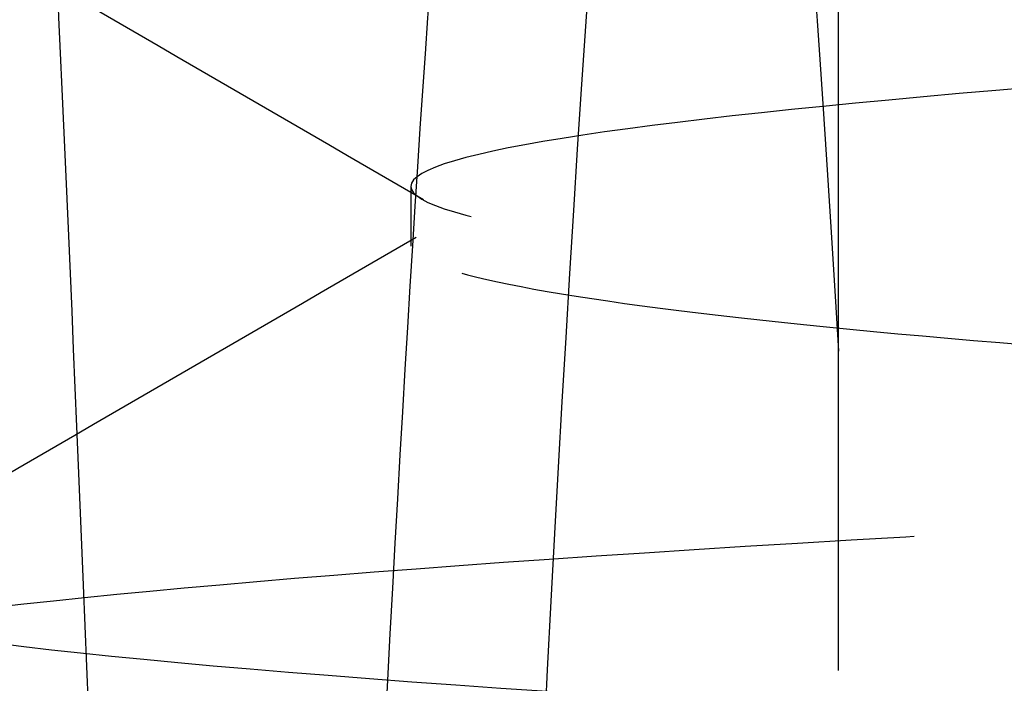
# Model space of a CAD drawing. Header units: inches. Extents: x 1907 to 2452, y -210 to -54.
# Tile 705 of 1056: x 2143.9559 to 2143.9989, y -177.2432 to -177.2142. Entities that reach past the tile are written whole.
import ezdxf

# ---------------------------------------------------------------- set-up
doc = ezdxf.new("R2010")
doc.units = ezdxf.units.IN
doc.header["$LTSCALE"] = 0.5
doc.header["$MEASUREMENT"] = 0
doc.linetypes.add('HIDDEN', pattern=[0.22499999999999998, 0.15, -0.075])
doc.layers.add('SID-M-H', color=4, linetype='HIDDEN')

msp = doc.modelspace()

# ---------------------------------------------------------------- linework, layer by layer
at = {"layer": 'SID-M-H'}
msp.add_line((2143.973014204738, -177.2214757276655), (2143.973014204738, -177.2240798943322), dxfattribs=at)
for points, knots in [([(2143.97499658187, -175.8292082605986), (2143.976194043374, -175.8297557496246), (2143.979018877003, -175.8310472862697), (2144.000392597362, -175.8330828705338), (2144.032802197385, -175.8353150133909), (2144.07161820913, -175.837547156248), (2144.110296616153, -175.8397792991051), (2144.143119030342, -175.8420114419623), (2144.165042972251, -175.8442435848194), (2144.172742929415, -175.8464757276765), (2144.165043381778, -175.8487078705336), (2144.143117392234, -175.8509400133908), (2144.110302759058, -175.8531721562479), (2144.071595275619, -175.855404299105), (2144.032887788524, -175.8576364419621), (2144.000073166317, -175.8598685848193), (2143.978147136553, -175.8621007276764), (2143.970447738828, -175.8643328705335), (2143.978147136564, -175.8665650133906), (2144.000073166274, -175.8687971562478), (2144.032887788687, -175.8710292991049), (2144.07159527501, -175.873261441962), (2144.110302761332, -175.8754935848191), (2144.143117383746, -175.8777257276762), (2144.165043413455, -175.8799578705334), (2144.172742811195, -175.8821900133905), (2144.165043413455, -175.8844221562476), (2144.143117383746, -175.8866542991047), (2144.110302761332, -175.8888864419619), (2144.07159527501, -175.891118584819), (2144.032887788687, -175.8933507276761), (2144.000073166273, -175.8955828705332), (2143.978147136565, -175.8978150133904), (2143.970447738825, -175.9000471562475), (2143.978147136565, -175.9022792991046), (2144.000073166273, -175.9045114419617), (2144.032887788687, -175.9067435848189), (2144.07159527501, -175.908975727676), (2144.110302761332, -175.9112078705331), (2144.143117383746, -175.9134400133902), (2144.165043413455, -175.9156721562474), (2144.172742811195, -175.9179042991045), (2144.165043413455, -175.9201364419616), (2144.143117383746, -175.9223685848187), (2144.110302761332, -175.9246007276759), (2144.07159527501, -175.926832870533), (2144.032887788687, -175.9290650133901), (2144.000073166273, -175.9312971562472), (2143.978147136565, -175.9335292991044), (2143.970447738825, -175.9357614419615), (2143.978147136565, -175.9379935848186), (2144.000073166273, -175.9402257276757), (2144.032887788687, -175.9424578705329), (2144.07159527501, -175.94469001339), (2144.110302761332, -175.9469221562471), (2144.143117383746, -175.9491542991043), (2144.165043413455, -175.9513864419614), (2144.172742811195, -175.9536185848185), (2144.165043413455, -175.9558507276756), (2144.143117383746, -175.9580828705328), (2144.110302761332, -175.9603150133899), (2144.07159527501, -175.962547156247), (2144.032887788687, -175.9647792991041), (2144.000073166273, -175.9670114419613), (2143.978147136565, -175.9692435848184), (2143.970447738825, -175.9714757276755), (2143.978147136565, -175.9737078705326), (2144.000073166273, -175.9759400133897), (2144.032887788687, -175.9781721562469), (2144.07159527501, -175.980404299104), (2144.110302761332, -175.9826364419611), (2144.143117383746, -175.9848685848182), (2144.165043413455, -175.9871007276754), (2144.172742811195, -175.9893328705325), (2144.165043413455, -175.9915650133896), (2144.143117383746, -175.9937971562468), (2144.110302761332, -175.9960292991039), (2144.07159527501, -175.998261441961), (2144.032887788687, -176.0004935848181), (2144.000073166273, -176.0027257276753), (2143.978147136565, -176.0049578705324), (2143.970447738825, -176.0071900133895), (2143.978147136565, -176.0094221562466), (2144.000073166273, -176.0116542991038), (2144.032887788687, -176.0138864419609), (2144.07159527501, -176.016118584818), (2144.110302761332, -176.0183507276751), (2144.143117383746, -176.0205828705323), (2144.165043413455, -176.0228150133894), (2144.172742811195, -176.0250471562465), (2144.165043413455, -176.0272792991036), (2144.143117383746, -176.0295114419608), (2144.110302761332, -176.0317435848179), (2144.07159527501, -176.033975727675), (2144.032887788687, -176.0362078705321), (2144.000073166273, -176.0384400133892), (2143.978147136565, -176.0406721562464), (2143.970447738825, -176.0429042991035), (2143.978147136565, -176.0451364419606), (2144.000073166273, -176.0473685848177), (2144.032887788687, -176.0496007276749), (2144.07159527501, -176.051832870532), (2144.110302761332, -176.0540650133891), (2144.143117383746, -176.0562971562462), (2144.165043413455, -176.0585292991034), (2144.172742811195, -176.0607614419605), (2144.165043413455, -176.0629935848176), (2144.143117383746, -176.0652257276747), (2144.110302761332, -176.0674578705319), (2144.07159527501, -176.069690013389), (2144.032887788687, -176.0719221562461), (2144.000073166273, -176.0741542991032), (2143.978147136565, -176.0763864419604), (2143.970447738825, -176.0786185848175), (2143.978147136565, -176.0808507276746), (2144.000073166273, -176.0830828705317), (2144.032887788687, -176.0853150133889), (2144.07159527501, -176.087547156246), (2144.110302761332, -176.0897792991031), (2144.143117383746, -176.0920114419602), (2144.165043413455, -176.0942435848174), (2144.172742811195, -176.0964757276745), (2144.165043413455, -176.0987078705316), (2144.143117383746, -176.1009400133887), (2144.110302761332, -176.1031721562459), (2144.07159527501, -176.105404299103), (2144.032887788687, -176.1076364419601), (2144.000073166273, -176.1098685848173), (2143.978147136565, -176.1121007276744), (2143.970447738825, -176.1143328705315), (2143.978147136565, -176.1165650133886), (2144.000073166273, -176.1187971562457), (2144.032887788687, -176.1210292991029), (2144.07159527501, -176.12326144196), (2144.110302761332, -176.1254935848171), (2144.143117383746, -176.1277257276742), (2144.165043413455, -176.1299578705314), (2144.172742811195, -176.1321900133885), (2144.165043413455, -176.1344221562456), (2144.143117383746, -176.1366542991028), (2144.110302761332, -176.1388864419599), (2144.07159527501, -176.141118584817), (2144.032887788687, -176.1433507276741), (2144.000073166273, -176.1455828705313), (2143.978147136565, -176.1478150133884), (2143.970447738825, -176.1500471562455), (2143.978147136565, -176.1522792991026), (2144.000073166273, -176.1545114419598), (2144.032887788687, -176.1567435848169), (2144.07159527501, -176.158975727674), (2144.110302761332, -176.1612078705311), (2144.143117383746, -176.1634400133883), (2144.165043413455, -176.1656721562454), (2144.172742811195, -176.1679042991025), (2144.165043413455, -176.1701364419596), (2144.143117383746, -176.1723685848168), (2144.110302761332, -176.1746007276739), (2144.07159527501, -176.176832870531), (2144.032887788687, -176.1790650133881), (2144.000073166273, -176.1812971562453), (2143.978147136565, -176.1835292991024), (2143.970447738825, -176.1857614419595), (2143.978147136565, -176.1879935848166), (2144.000073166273, -176.1902257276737), (2144.032887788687, -176.1924578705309), (2144.07159527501, -176.194690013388), (2144.110302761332, -176.1969221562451), (2144.143117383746, -176.1991542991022), (2144.165043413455, -176.2013864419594), (2144.172742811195, -176.2036185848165), (2144.165043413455, -176.2058507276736), (2144.143117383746, -176.2080828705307), (2144.110302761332, -176.2103150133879), (2144.07159527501, -176.212547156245), (2144.032887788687, -176.2147792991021), (2144.000073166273, -176.2170114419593), (2143.978147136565, -176.2192435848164), (2143.970447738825, -176.2214757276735), (2143.978147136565, -176.2237078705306), (2144.000073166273, -176.2259400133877), (2144.032887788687, -176.2281721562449), (2144.07159527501, -176.230404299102), (2144.110302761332, -176.2326364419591), (2144.143117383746, -176.2348685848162), (2144.165043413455, -176.2371007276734), (2144.172742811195, -176.2393328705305), (2144.165043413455, -176.2415650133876), (2144.143117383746, -176.2437971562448), (2144.110302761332, -176.2460292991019), (2144.07159527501, -176.248261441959), (2144.032887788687, -176.2504935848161), (2144.000073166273, -176.2527257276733), (2143.978147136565, -176.2549578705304), (2143.970447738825, -176.2571900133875), (2143.978147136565, -176.2594221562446), (2144.000073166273, -176.2616542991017), (2144.032887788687, -176.2638864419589), (2144.07159527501, -176.266118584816), (2144.110302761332, -176.2683507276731), (2144.143117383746, -176.2705828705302), (2144.165043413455, -176.2728150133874), (2144.172742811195, -176.2750471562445), (2144.165043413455, -176.2772792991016), (2144.143117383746, -176.2795114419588), (2144.110302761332, -176.2817435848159), (2144.07159527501, -176.283975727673), (2144.032887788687, -176.2862078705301), (2144.000073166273, -176.2884400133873), (2143.978147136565, -176.2906721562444), (2143.970447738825, -176.2929042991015), (2143.978147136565, -176.2951364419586), (2144.000073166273, -176.2973685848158), (2144.032887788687, -176.2996007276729), (2144.07159527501, -176.30183287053), (2144.110302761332, -176.3040650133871), (2144.143117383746, -176.3062971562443), (2144.165043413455, -176.3085292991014), (2144.172742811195, -176.3107614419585), (2144.165043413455, -176.3129935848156), (2144.143117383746, -176.3152257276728), (2144.110302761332, -176.3174578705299), (2144.07159527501, -176.319690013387), (2144.032887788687, -176.3219221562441), (2144.000073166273, -176.3241542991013), (2143.978147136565, -176.3263864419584), (2143.970447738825, -176.3286185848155), (2143.978147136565, -176.3308507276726), (2144.000073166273, -176.3330828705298), (2144.032887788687, -176.3353150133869), (2144.07159527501, -176.337547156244), (2144.110302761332, -176.3397792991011), (2144.143117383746, -176.3420114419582), (2144.165043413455, -176.3442435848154), (2144.172742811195, -176.3464757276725), (2144.165043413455, -176.3487078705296), (2144.143117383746, -176.3509400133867), (2144.110302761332, -176.3531721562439), (2144.07159527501, -176.355404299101), (2144.032887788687, -176.3576364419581), (2144.000073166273, -176.3598685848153), (2143.978147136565, -176.3621007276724), (2143.970447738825, -176.3643328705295), (2143.978147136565, -176.3665650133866), (2144.000073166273, -176.3687971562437), (2144.032887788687, -176.3710292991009), (2144.07159527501, -176.373261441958), (2144.110302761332, -176.3754935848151), (2144.143117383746, -176.3777257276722), (2144.165043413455, -176.3799578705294), (2144.172742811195, -176.3821900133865), (2144.165043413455, -176.3844221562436), (2144.143117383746, -176.3866542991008), (2144.110302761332, -176.3888864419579), (2144.07159527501, -176.391118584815), (2144.032887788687, -176.3933507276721), (2144.000073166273, -176.3955828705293), (2143.978147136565, -176.3978150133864), (2143.970447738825, -176.4000471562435), (2143.978147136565, -176.4022792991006), (2144.000073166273, -176.4045114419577), (2144.032887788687, -176.4067435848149), (2144.07159527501, -176.408975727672), (2144.110302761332, -176.4112078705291), (2144.143117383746, -176.4134400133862), (2144.165043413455, -176.4156721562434), (2144.172742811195, -176.4179042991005), (2144.165043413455, -176.4201364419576), (2144.143117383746, -176.4223685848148), (2144.110302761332, -176.4246007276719), (2144.07159527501, -176.426832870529), (2144.032887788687, -176.4290650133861), (2144.000073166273, -176.4312971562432), (2143.978147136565, -176.4335292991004), (2143.970447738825, -176.4357614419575), (2143.978147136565, -176.4379935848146), (2144.000073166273, -176.4402257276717), (2144.032887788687, -176.4424578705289), (2144.07159527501, -176.444690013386), (2144.110302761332, -176.4469221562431), (2144.143117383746, -176.4491542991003), (2144.165043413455, -176.4513864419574), (2144.172742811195, -176.4536185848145), (2144.165043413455, -176.4558507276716), (2144.143117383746, -176.4580828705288), (2144.110302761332, -176.4603150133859), (2144.07159527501, -176.462547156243), (2144.032887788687, -176.4647792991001), (2144.000073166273, -176.4670114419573), (2143.978147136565, -176.4692435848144), (2143.970447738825, -176.4714757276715), (2143.978147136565, -176.4737078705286), (2144.000073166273, -176.4759400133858), (2144.032887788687, -176.4781721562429), (2144.07159527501, -176.4804042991), (2144.110302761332, -176.4826364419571), (2144.143117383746, -176.4848685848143), (2144.165043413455, -176.4871007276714), (2144.172742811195, -176.4893328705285), (2144.165043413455, -176.4915650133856), (2144.143117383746, -176.4937971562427), (2144.110302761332, -176.4960292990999), (2144.07159527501, -176.498261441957), (2144.032887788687, -176.5004935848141), (2144.000073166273, -176.5027257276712), (2143.978147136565, -176.5049578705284), (2143.970447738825, -176.5071900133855), (2143.978147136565, -176.5094221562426), (2144.000073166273, -176.5116542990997), (2144.032887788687, -176.5138864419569), (2144.07159527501, -176.516118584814), (2144.110302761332, -176.5183507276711), (2144.143117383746, -176.5205828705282), (2144.165043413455, -176.5228150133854), (2144.172742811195, -176.5250471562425), (2144.165043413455, -176.5272792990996), (2144.143117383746, -176.5295114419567), (2144.110302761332, -176.5317435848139), (2144.07159527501, -176.533975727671), (2144.032887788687, -176.5362078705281), (2144.000073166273, -176.5384400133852), (2143.978147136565, -176.5406721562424), (2143.970447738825, -176.5429042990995), (2143.978147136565, -176.5451364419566), (2144.000073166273, -176.5473685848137), (2144.032887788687, -176.5496007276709), (2144.07159527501, -176.551832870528), (2144.110302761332, -176.5540650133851), (2144.143117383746, -176.5562971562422), (2144.165043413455, -176.5585292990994), (2144.172742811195, -176.5607614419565), (2144.165043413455, -176.5629935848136), (2144.143117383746, -176.5652257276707), (2144.110302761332, -176.5674578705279), (2144.07159527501, -176.569690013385), (2144.032887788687, -176.5719221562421), (2144.000073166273, -176.5741542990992), (2143.978147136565, -176.5763864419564), (2143.970447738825, -176.5786185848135), (2143.978147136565, -176.5808507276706), (2144.000073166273, -176.5830828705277), (2144.032887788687, -176.5853150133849), (2144.07159527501, -176.587547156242), (2144.110302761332, -176.5897792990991), (2144.143117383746, -176.5920114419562), (2144.165043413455, -176.5942435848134), (2144.172742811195, -176.5964757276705), (2144.165043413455, -176.5987078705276), (2144.143117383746, -176.6009400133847), (2144.110302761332, -176.6031721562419), (2144.07159527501, -176.605404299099), (2144.032887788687, -176.6076364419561), (2144.000073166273, -176.6098685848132), (2143.978147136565, -176.6121007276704), (2143.970447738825, -176.6143328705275), (2143.978147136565, -176.6165650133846), (2144.000073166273, -176.6187971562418), (2144.032887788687, -176.6210292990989), (2144.07159527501, -176.623261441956), (2144.110302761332, -176.6254935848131), (2144.143117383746, -176.6277257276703), (2144.165043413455, -176.6299578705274), (2144.172742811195, -176.6321900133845), (2144.165043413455, -176.6344221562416), (2144.143117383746, -176.6366542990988), (2144.110302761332, -176.6388864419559), (2144.07159527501, -176.641118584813), (2144.032887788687, -176.6433507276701), (2144.000073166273, -176.6455828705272), (2143.978147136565, -176.6478150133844), (2143.970447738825, -176.6500471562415), (2143.978147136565, -176.6522792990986), (2144.000073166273, -176.6545114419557), (2144.032887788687, -176.6567435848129), (2144.07159527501, -176.65897572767), (2144.110302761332, -176.6612078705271), (2144.143117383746, -176.6634400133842), (2144.165043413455, -176.6656721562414), (2144.172742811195, -176.6679042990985), (2144.165043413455, -176.6701364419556), (2144.143117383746, -176.6723685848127), (2144.110302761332, -176.6746007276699), (2144.07159527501, -176.676832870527), (2144.032887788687, -176.6790650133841), (2144.000073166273, -176.6812971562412), (2143.978147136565, -176.6835292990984), (2143.970447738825, -176.6857614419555), (2143.978147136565, -176.6879935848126), (2144.000073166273, -176.6902257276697), (2144.032887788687, -176.6924578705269), (2144.07159527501, -176.694690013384), (2144.110302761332, -176.6969221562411), (2144.143117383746, -176.6991542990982), (2144.165043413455, -176.7013864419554), (2144.172742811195, -176.7036185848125), (2144.165043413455, -176.7058507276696), (2144.143117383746, -176.7080828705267), (2144.110302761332, -176.7103150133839), (2144.07159527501, -176.712547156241), (2144.032887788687, -176.7147792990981), (2144.000073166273, -176.7170114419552), (2143.978147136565, -176.7192435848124), (2143.970447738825, -176.7214757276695), (2143.978147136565, -176.7237078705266), (2144.000073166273, -176.7259400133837), (2144.032887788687, -176.7281721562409), (2144.07159527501, -176.730404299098), (2144.110302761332, -176.7326364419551), (2144.143117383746, -176.7348685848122), (2144.165043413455, -176.7371007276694), (2144.172742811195, -176.7393328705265), (2144.165043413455, -176.7415650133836), (2144.143117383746, -176.7437971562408), (2144.110302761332, -176.7460292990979), (2144.07159527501, -176.748261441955), (2144.032887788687, -176.7504935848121), (2144.000073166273, -176.7527257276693), (2143.978147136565, -176.7549578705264), (2143.970447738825, -176.7571900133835), (2143.978147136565, -176.7594221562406), (2144.000073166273, -176.7616542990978), (2144.032887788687, -176.7638864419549), (2144.07159527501, -176.766118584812), (2144.110302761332, -176.7683507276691), (2144.143117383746, -176.7705828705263), (2144.165043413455, -176.7728150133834), (2144.172742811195, -176.7750471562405), (2144.165043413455, -176.7772792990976), (2144.143117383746, -176.7795114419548), (2144.110302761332, -176.7817435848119), (2144.07159527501, -176.783975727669), (2144.032887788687, -176.7862078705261), (2144.000073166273, -176.7884400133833), (2143.978147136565, -176.7906721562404), (2143.970447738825, -176.7929042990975), (2143.978147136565, -176.7951364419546), (2144.000073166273, -176.7973685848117), (2144.032887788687, -176.7996007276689), (2144.07159527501, -176.801832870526), (2144.110302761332, -176.8040650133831), (2144.143117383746, -176.8062971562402), (2144.165043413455, -176.8085292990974), (2144.172742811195, -176.8107614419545), (2144.165043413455, -176.8129935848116), (2144.143117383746, -176.8152257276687), (2144.110302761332, -176.8174578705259), (2144.07159527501, -176.819690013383), (2144.032887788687, -176.8219221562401), (2144.000073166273, -176.8241542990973), (2143.978147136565, -176.8263864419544), (2143.970447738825, -176.8286185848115), (2143.978147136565, -176.8308507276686), (2144.000073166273, -176.8330828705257), (2144.032887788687, -176.8353150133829), (2144.07159527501, -176.83754715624), (2144.110302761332, -176.8397792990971), (2144.143117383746, -176.8420114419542), (2144.165043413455, -176.8442435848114), (2144.172742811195, -176.8464757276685), (2144.165043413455, -176.8487078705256), (2144.143117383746, -176.8509400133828), (2144.110302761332, -176.8531721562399), (2144.07159527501, -176.855404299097), (2144.032887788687, -176.8576364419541), (2144.000073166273, -176.8598685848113), (2143.978147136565, -176.8621007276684), (2143.970447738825, -176.8643328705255), (2143.978147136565, -176.8665650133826), (2144.000073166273, -176.8687971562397), (2144.032887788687, -176.8710292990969), (2144.07159527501, -176.873261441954), (2144.110302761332, -176.8754935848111), (2144.143117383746, -176.8777257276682), (2144.165043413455, -176.8799578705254), (2144.172742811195, -176.8821900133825), (2144.165043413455, -176.8844221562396), (2144.143117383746, -176.8866542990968), (2144.110302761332, -176.8888864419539), (2144.07159527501, -176.891118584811), (2144.032887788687, -176.8933507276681), (2144.000073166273, -176.8955828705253), (2143.978147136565, -176.8978150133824), (2143.970447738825, -176.9000471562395), (2143.978147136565, -176.9022792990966), (2144.000073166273, -176.9045114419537), (2144.032887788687, -176.9067435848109), (2144.07159527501, -176.908975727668), (2144.110302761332, -176.9112078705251), (2144.143117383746, -176.9134400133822), (2144.165043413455, -176.9156721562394), (2144.172742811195, -176.9179042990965), (2144.165043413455, -176.9201364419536), (2144.143117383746, -176.9223685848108), (2144.110302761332, -176.9246007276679), (2144.07159527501, -176.926832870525), (2144.032887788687, -176.9290650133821), (2144.000073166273, -176.9312971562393), (2143.978147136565, -176.9335292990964), (2143.970447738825, -176.9357614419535), (2143.978147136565, -176.9379935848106), (2144.000073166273, -176.9402257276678), (2144.032887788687, -176.9424578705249), (2144.07159527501, -176.944690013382), (2144.110302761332, -176.9469221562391), (2144.143117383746, -176.9491542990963), (2144.165043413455, -176.9513864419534), (2144.172742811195, -176.9536185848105), (2144.165043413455, -176.9558507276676), (2144.143117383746, -176.9580828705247), (2144.110302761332, -176.9603150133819), (2144.07159527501, -176.962547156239), (2144.032887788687, -176.9647792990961), (2144.000073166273, -176.9670114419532), (2143.978147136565, -176.9692435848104), (2143.970447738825, -176.9714757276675), (2143.978147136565, -176.9737078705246), (2144.000073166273, -176.9759400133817), (2144.032887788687, -176.9781721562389), (2144.07159527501, -176.980404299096), (2144.110302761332, -176.9826364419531), (2144.143117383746, -176.9848685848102), (2144.165043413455, -176.9871007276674), (2144.172742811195, -176.9893328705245), (2144.165043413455, -176.9915650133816), (2144.143117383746, -176.9937971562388), (2144.110302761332, -176.9960292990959), (2144.07159527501, -176.998261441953), (2144.032887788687, -177.0004935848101), (2144.000073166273, -177.0027257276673), (2143.978147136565, -177.0049578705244), (2143.970447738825, -177.0071900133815), (2143.978147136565, -177.0094221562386), (2144.000073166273, -177.0116542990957), (2144.032887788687, -177.0138864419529), (2144.07159527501, -177.01611858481), (2144.110302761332, -177.0183507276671), (2144.143117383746, -177.0205828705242), (2144.165043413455, -177.0228150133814), (2144.172742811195, -177.0250471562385), (2144.165043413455, -177.0272792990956), (2144.143117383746, -177.0295114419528), (2144.110302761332, -177.0317435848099), (2144.07159527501, -177.033975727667), (2144.032887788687, -177.0362078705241), (2144.000073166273, -177.0384400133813), (2143.978147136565, -177.0406721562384), (2143.970447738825, -177.0429042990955), (2143.978147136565, -177.0451364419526), (2144.000073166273, -177.0473685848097), (2144.032887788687, -177.0496007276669), (2144.07159527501, -177.051832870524), (2144.110302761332, -177.0540650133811), (2144.143117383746, -177.0562971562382), (2144.165043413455, -177.0585292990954), (2144.172742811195, -177.0607614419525), (2144.165043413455, -177.0629935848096), (2144.143117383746, -177.0652257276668), (2144.110302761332, -177.0674578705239), (2144.07159527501, -177.069690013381), (2144.032887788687, -177.0719221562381), (2144.000073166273, -177.0741542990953), (2143.978147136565, -177.0763864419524), (2143.970447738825, -177.0786185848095), (2143.978147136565, -177.0808507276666), (2144.000073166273, -177.0830828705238), (2144.032887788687, -177.0853150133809), (2144.07159527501, -177.087547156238), (2144.110302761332, -177.0897792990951), (2144.143117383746, -177.0920114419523), (2144.165043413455, -177.0942435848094), (2144.172742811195, -177.0964757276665), (2144.165043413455, -177.0987078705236), (2144.143117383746, -177.1009400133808), (2144.110302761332, -177.1031721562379), (2144.07159527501, -177.105404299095), (2144.032887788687, -177.1076364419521), (2144.000073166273, -177.1098685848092), (2143.978147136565, -177.1121007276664), (2143.970447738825, -177.1143328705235), (2143.978147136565, -177.1165650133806), (2144.000073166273, -177.1187971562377), (2144.032887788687, -177.1210292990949), (2144.07159527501, -177.123261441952), (2144.110302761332, -177.1254935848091), (2144.143117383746, -177.1277257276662), (2144.165043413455, -177.1299578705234), (2144.172742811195, -177.1321900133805), (2144.165043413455, -177.1344221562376), (2144.143117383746, -177.1366542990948), (2144.110302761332, -177.1388864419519), (2144.07159527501, -177.141118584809), (2144.032887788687, -177.1433507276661), (2144.000073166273, -177.1455828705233), (2143.978147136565, -177.1478150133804), (2143.970447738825, -177.1500471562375), (2143.978147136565, -177.1522792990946), (2144.000073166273, -177.1545114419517), (2144.032887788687, -177.1567435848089), (2144.07159527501, -177.158975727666), (2144.110302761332, -177.1612078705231), (2144.143117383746, -177.1634400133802), (2144.165043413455, -177.1656721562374), (2144.172742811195, -177.1679042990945), (2144.165043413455, -177.1701364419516), (2144.143117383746, -177.1723685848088), (2144.110302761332, -177.1746007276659), (2144.07159527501, -177.176832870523), (2144.032887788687, -177.1790650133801), (2144.000073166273, -177.1812971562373), (2143.978147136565, -177.1835292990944), (2143.970447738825, -177.1857614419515), (2143.978147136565, -177.1879935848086), (2144.000073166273, -177.1902257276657), (2144.032887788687, -177.1924578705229), (2144.07159527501, -177.19469001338), (2144.110302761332, -177.1969221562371), (2144.143117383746, -177.1991542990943), (2144.165043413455, -177.2013864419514), (2144.172742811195, -177.2036185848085), (2144.165043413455, -177.2058507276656), (2144.143117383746, -177.2080828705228), (2144.110302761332, -177.2103150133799), (2144.07159527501, -177.212547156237), (2144.032887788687, -177.2147792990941), (2144.000073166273, -177.2170114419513), (2143.978147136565, -177.2192435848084), (2143.970447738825, -177.2214757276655), (2143.978147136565, -177.2237078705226), (2144.000073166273, -177.2259400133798), (2144.032887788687, -177.2281721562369), (2144.07159527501, -177.230404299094), (2144.110302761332, -177.2326364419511), (2144.143117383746, -177.2348685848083), (2144.165043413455, -177.2371007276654), (2144.172742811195, -177.2393328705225), (2144.165043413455, -177.2415650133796), (2144.143117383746, -177.2437971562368), (2144.110302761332, -177.2460292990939), (2144.07159527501, -177.248261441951), (2144.032887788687, -177.2504935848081), (2144.000073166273, -177.2527257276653), (2143.978147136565, -177.2549578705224), (2143.970447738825, -177.2571900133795), (2143.978147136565, -177.2594221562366), (2144.000073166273, -177.2616542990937), (2144.032887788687, -177.2638864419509), (2144.07159527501, -177.266118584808), (2144.110302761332, -177.2683507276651), (2144.143117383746, -177.2705828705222), (2144.165043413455, -177.2728150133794), (2144.172742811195, -177.2750471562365), (2144.165043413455, -177.2772792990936), (2144.143117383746, -177.2795114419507), (2144.110302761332, -177.2817435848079), (2144.07159527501, -177.283975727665), (2144.032887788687, -177.2862078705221), (2144.000073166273, -177.2884400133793), (2143.978147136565, -177.2906721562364), (2143.970447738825, -177.2929042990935), (2143.978147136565, -177.2951364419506), (2144.000073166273, -177.2973685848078), (2144.032887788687, -177.2996007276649), (2144.07159527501, -177.301832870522), (2144.110302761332, -177.3040650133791), (2144.143117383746, -177.3062971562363), (2144.165043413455, -177.3085292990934), (2144.172742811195, -177.3107614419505), (2144.165043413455, -177.3129935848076), (2144.143117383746, -177.3152257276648), (2144.110302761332, -177.3174578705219), (2144.07159527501, -177.319690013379), (2144.032887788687, -177.3219221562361), (2144.000073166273, -177.3241542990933), (2143.978147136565, -177.3263864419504), (2143.970447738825, -177.3286185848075), (2143.978147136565, -177.3308507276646), (2144.000073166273, -177.3330828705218), (2144.032887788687, -177.3353150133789), (2144.07159527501, -177.337547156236), (2144.110302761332, -177.3397792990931), (2144.143117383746, -177.3420114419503), (2144.165043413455, -177.3442435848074), (2144.172742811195, -177.3464757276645), (2144.165043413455, -177.3487078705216), (2144.143117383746, -177.3509400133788), (2144.110302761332, -177.3531721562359), (2144.07159527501, -177.355404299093), (2144.032887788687, -177.3576364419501), (2144.000073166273, -177.3598685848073), (2143.978147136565, -177.3621007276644), (2143.970447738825, -177.3643328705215), (2143.978147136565, -177.3665650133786), (2144.000073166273, -177.3687971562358), (2144.032887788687, -177.3710292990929), (2144.07159527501, -177.37326144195), (2144.110302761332, -177.3754935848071), (2144.143117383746, -177.3777257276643), (2144.165043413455, -177.3799578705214), (2144.172742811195, -177.3821900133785), (2144.165043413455, -177.3844221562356), (2144.143117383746, -177.3866542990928), (2144.110302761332, -177.3888864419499), (2144.07159527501, -177.391118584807), (2144.032887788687, -177.3933507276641), (2144.000073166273, -177.3955828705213), (2143.978147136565, -177.3978150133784), (2143.970447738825, -177.4000471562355), (2143.978147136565, -177.4022792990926), (2144.000073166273, -177.4045114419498), (2144.032887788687, -177.4067435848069), (2144.07159527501, -177.408975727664), (2144.110302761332, -177.4112078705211), (2144.143117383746, -177.4134400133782), (2144.165043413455, -177.4156721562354), (2144.172742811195, -177.4179042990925), (2144.165043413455, -177.4201364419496), (2144.143117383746, -177.4223685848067), (2144.110302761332, -177.4246007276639), (2144.07159527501, -177.426832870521), (2144.032887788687, -177.4290650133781), (2144.000073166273, -177.4312971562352), (2143.978147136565, -177.4335292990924), (2143.970447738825, -177.4357614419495), (2143.978147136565, -177.4379935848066), (2144.000073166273, -177.4402257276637), (2144.032887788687, -177.4424578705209), (2144.07159527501, -177.444690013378), (2144.110302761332, -177.4469221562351), (2144.143117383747, -177.4491542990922), (2144.165043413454, -177.4513864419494), (2144.172742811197, -177.4536185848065), (2144.165043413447, -177.4558507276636), (2144.143117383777, -177.4580828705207), (2144.110302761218, -177.460315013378), (2144.071595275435, -177.4625471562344), (2144.032887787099, -177.4647792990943), (2144.000073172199, -177.4670114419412), (2143.97814711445, -177.4692435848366), (2143.970447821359, -177.4714757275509), (2143.978146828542, -177.473707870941), (2144.000074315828, -177.4759400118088), (2144.032883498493, -177.4781721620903), (2144.071611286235, -177.4804042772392), (2144.110243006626, -177.482636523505), (2144.143340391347, -177.4848682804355), (2144.164211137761, -177.4871018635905), (2144.172991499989, -177.4887818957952), (2144.168837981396, -177.4897264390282), (2144.16797199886, -177.4899233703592)], [0, 0, 0, 0, 0.0009890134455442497, 0.002333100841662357, 0.003677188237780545, 0.005021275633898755, 0.006365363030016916, 0.007709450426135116, 0.009053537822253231, 0.01039762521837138, 0.01174171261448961, 0.01308580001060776, 0.01442988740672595, 0.0157739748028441, 0.01711806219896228, 0.01846214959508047, 0.01980623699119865, 0.02115032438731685, 0.02249441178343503, 0.02383849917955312, 0.0251825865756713, 0.02652667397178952, 0.02787076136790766, 0.02921484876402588, 0.03055893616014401, 0.03190302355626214, 0.03324711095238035, 0.03459119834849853, 0.03593528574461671, 0.03727937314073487, 0.03862346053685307, 0.03996754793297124, 0.04131163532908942, 0.04265572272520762, 0.04399981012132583, 0.0453438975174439, 0.04668798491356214, 0.0480320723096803, 0.04937615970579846, 0.05072024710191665, 0.05206433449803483, 0.05340842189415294, 0.05475250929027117, 0.05609659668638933, 0.05744068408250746, 0.05878477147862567, 0.0601288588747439, 0.06147294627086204, 0.06281703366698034, 0.06416112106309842, 0.06550520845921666, 0.0668492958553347, 0.06819338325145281, 0.06953747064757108, 0.07088155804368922, 0.07222564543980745, 0.0735697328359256, 0.07491382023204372, 0.07625790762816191, 0.07760199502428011, 0.07894608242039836, 0.08029016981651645, 0.08163425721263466, 0.08297834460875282, 0.084322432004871, 0.0856665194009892, 0.08701060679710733, 0.08835469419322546, 0.08969878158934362, 0.09104286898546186, 0.09238695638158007, 0.09373104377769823, 0.09507513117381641, 0.09641921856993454, 0.09776330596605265, 0.09910739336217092, 0.1004514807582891, 0.1017955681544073, 0.1031396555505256, 0.1044837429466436, 0.1058278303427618, 0.10717191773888, 0.108516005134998, 0.1098600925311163, 0.1112041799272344, 0.1125482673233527, 0.1138923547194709, 0.115236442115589, 0.1165805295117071, 0.1179246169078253, 0.1192687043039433, 0.1206127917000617, 0.1219568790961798, 0.1233009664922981, 0.1246450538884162, 0.1259891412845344, 0.1273332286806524, 0.1286773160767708, 0.130021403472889, 0.1313654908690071, 0.1327095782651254, 0.1340536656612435, 0.1353977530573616, 0.1367418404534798, 0.1380859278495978, 0.1394300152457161, 0.1407741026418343, 0.1421181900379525, 0.1434622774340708, 0.1448063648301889, 0.146150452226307, 0.1474945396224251, 0.1488386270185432, 0.1501827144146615, 0.1515268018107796, 0.1528708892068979, 0.1542149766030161, 0.1555590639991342, 0.1569031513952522, 0.1582472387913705, 0.1595913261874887, 0.1609354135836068, 0.1622795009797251, 0.1636235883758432, 0.1649676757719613, 0.1663117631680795, 0.1676558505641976, 0.1689999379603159, 0.170344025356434, 0.1716881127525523, 0.1730322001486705, 0.1743762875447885, 0.1757203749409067, 0.1770644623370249, 0.1784085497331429, 0.1797526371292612, 0.1810967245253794, 0.1824408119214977, 0.1837848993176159, 0.185128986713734, 0.186473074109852, 0.1878171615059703, 0.1891612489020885, 0.1905053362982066, 0.1918494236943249, 0.193193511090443, 0.1945375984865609, 0.1958816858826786, 0.1972257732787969, 0.1985698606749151, 0.1999139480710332, 0.2012580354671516, 0.2026021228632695, 0.203946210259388, 0.2052902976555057, 0.2066343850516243, 0.2079784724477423, 0.2093225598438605, 0.2106666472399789, 0.2120107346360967, 0.2133548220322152, 0.2146989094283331, 0.2160429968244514, 0.2173870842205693, 0.2187311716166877, 0.2200752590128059, 0.2214193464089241, 0.2227634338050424, 0.2241075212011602, 0.2254516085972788, 0.2267956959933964, 0.2281397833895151, 0.229483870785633, 0.2308279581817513, 0.2321720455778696, 0.2335161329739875, 0.2348602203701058, 0.2362043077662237, 0.2375483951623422, 0.2388924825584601, 0.2402365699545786, 0.2415806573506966, 0.2429247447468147, 0.244268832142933, 0.2456129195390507, 0.2469570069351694, 0.2483010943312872, 0.2496451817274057, 0.2509892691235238, 0.2523333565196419, 0.2536774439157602, 0.2550215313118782, 0.2563656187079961, 0.2577097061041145, 0.2590537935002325, 0.2603978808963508, 0.2617419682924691, 0.2630860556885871, 0.2644301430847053, 0.2657742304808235, 0.2671183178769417, 0.2684624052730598, 0.2698064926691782, 0.2711505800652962, 0.2724946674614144, 0.2738387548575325, 0.2751828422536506, 0.2765269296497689, 0.277871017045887, 0.2792151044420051, 0.2805591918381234, 0.2819032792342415, 0.2832473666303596, 0.284591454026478, 0.2859355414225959, 0.2872796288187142, 0.2886237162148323, 0.2899678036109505, 0.2913118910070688, 0.2926559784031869, 0.2940000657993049, 0.2953441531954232, 0.2966882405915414, 0.2980323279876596, 0.2993764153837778, 0.3007205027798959, 0.3020645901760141, 0.3034086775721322, 0.3047527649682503, 0.3060968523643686, 0.3074409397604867, 0.3087850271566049, 0.3101291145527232, 0.3114732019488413, 0.3128172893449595, 0.3141613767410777, 0.3155054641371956, 0.316849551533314, 0.318193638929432, 0.3195377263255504, 0.3208818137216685, 0.3222259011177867, 0.3235699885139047, 0.3249140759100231, 0.3262581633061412, 0.3276022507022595, 0.3289463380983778, 0.3302904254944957, 0.3316345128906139, 0.332978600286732, 0.33432268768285, 0.3356667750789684, 0.3370108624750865, 0.3383549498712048, 0.339699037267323, 0.3410431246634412, 0.3423872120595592, 0.3437312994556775, 0.3450753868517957, 0.3464194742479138, 0.3477635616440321, 0.3491076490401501, 0.3504517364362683, 0.3517958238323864, 0.3531399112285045, 0.3544839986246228, 0.355828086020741, 0.3571721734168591, 0.3585162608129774, 0.3598603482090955, 0.3612044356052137, 0.3625485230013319, 0.3638926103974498, 0.3652366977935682, 0.3665807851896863, 0.3679248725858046, 0.3692689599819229, 0.370613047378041, 0.3719571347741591, 0.3733012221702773, 0.3746453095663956, 0.3759893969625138, 0.377333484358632, 0.3786775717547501, 0.3800216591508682, 0.3813657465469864, 0.3827098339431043, 0.3840539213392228, 0.3853980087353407, 0.3867420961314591, 0.3880861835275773, 0.3894302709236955, 0.3907743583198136, 0.3921184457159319, 0.3934625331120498, 0.3948066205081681, 0.3961507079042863, 0.3974947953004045, 0.3988388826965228, 0.4001829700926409, 0.4015270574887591, 0.4028711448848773, 0.4042152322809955, 0.4055593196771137, 0.406903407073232, 0.40824749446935, 0.4095915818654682, 0.4109356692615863, 0.4122797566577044, 0.4136238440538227, 0.4149679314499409, 0.416312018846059, 0.4176561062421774, 0.4190001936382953, 0.4203442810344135, 0.4216883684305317, 0.4230324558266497, 0.4243765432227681, 0.4257206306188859, 0.4270647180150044, 0.4284088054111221, 0.4297528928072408, 0.4310969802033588, 0.4324410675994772, 0.4337851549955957, 0.4351292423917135, 0.4364733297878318, 0.4378174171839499, 0.439161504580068, 0.4405055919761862, 0.4418496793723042, 0.4431937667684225, 0.4445378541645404, 0.445881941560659, 0.4472260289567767, 0.4485701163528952, 0.4499142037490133, 0.4512582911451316, 0.45260237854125, 0.4539464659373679, 0.4552905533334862, 0.4566346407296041, 0.4579787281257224, 0.4593228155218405, 0.4606669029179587, 0.462010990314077, 0.4633550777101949, 0.4646991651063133, 0.4660432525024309, 0.4673873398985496, 0.4687314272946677, 0.470075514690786, 0.4714196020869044, 0.4727636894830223, 0.4741077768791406, 0.4754518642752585, 0.4767959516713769, 0.478140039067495, 0.4794841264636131, 0.4808282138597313, 0.4821723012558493, 0.4835163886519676, 0.4848604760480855, 0.486204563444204, 0.4875486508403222, 0.4888927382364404, 0.4902368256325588, 0.4915809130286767, 0.4929250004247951, 0.4942690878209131, 0.4956131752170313, 0.4969572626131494, 0.4983013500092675, 0.4996454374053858, 0.5009895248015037, 0.5023336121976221, 0.5036776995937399, 0.5050217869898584, 0.5063658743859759, 0.5077099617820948, 0.5090540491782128, 0.5103981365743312, 0.5117422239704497, 0.5130863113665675, 0.5144303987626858, 0.5157744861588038, 0.5171185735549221, 0.5184626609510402, 0.5198067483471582, 0.5211508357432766, 0.5224949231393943, 0.5238390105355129, 0.5251830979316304, 0.5265271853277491, 0.5278712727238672, 0.5292153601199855, 0.530559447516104, 0.5319035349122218, 0.5332476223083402, 0.534591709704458, 0.5359357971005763, 0.5372798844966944, 0.5386239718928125, 0.5399680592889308, 0.5413121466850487, 0.5426562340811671, 0.5440003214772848, 0.5453444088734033, 0.5466884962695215, 0.5480325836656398, 0.5493766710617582, 0.5507207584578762, 0.5520648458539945, 0.5534089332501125, 0.5547530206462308, 0.5560971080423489, 0.5574411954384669, 0.5587852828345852, 0.5601293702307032, 0.5614734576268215, 0.5628175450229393, 0.5641616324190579, 0.5655057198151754, 0.5668498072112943, 0.5681938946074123, 0.5695379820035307, 0.570882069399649, 0.5722261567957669, 0.5735702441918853, 0.5749143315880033, 0.5762584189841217, 0.5776025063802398, 0.5789465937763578, 0.5802906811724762, 0.581634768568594, 0.5829788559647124, 0.5843229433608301, 0.5856670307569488, 0.587011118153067, 0.5883552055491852, 0.5896992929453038, 0.5910433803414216, 0.5923874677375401, 0.5937315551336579, 0.5950756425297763, 0.5964197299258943, 0.5977638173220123, 0.5991079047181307, 0.6004519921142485, 0.601796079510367, 0.6031401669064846, 0.6044842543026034, 0.6058283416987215, 0.6071724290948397, 0.6085165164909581, 0.6098606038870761, 0.6112046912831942, 0.6125487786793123, 0.6138928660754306, 0.6152369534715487, 0.6165810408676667, 0.6179251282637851, 0.6192692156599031, 0.6206133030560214, 0.6219573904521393, 0.6233014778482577, 0.6246455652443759, 0.625989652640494, 0.6273337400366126, 0.6286778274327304, 0.6300219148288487, 0.6313660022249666, 0.632710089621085, 0.6340541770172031, 0.6353982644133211, 0.6367423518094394, 0.6380864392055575, 0.6394305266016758, 0.6407746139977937, 0.6421187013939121, 0.6434627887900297, 0.6448068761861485, 0.6461509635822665, 0.6474950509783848, 0.6488391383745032, 0.650183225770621, 0.6515273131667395, 0.6528714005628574, 0.6542154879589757, 0.6555595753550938, 0.656903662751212, 0.6582477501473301, 0.659591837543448, 0.6609359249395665, 0.6622800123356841, 0.6636240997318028, 0.6649681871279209, 0.6663122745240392, 0.6676563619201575, 0.6690004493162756, 0.6703445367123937, 0.6716886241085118, 0.6730327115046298, 0.6743767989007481, 0.6757208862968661, 0.6770649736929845, 0.6784090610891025, 0.6797531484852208, 0.6810972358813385, 0.6824413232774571, 0.6837854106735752, 0.6851294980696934, 0.6864735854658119, 0.6878176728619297, 0.6891617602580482, 0.6905058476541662, 0.6918499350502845, 0.6931940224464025, 0.6945381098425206, 0.6958821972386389, 0.6972262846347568, 0.6985703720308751, 0.6999144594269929, 0.7012585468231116, 0.7026026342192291, 0.7039467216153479, 0.7052908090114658, 0.7066348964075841, 0.7079789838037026, 0.7093230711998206, 0.7106671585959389, 0.7120112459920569, 0.713355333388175, 0.7146994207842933, 0.7160435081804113, 0.7173875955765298, 0.7187316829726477, 0.7200757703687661, 0.7214198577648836, 0.7227639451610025, 0.7241080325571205, 0.7254521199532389, 0.7267962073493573, 0.7281402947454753, 0.7294843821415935, 0.7308284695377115, 0.7321725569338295, 0.7335166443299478, 0.7348607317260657, 0.7362048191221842, 0.7375489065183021, 0.7388929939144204, 0.7402370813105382, 0.7415811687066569, 0.7429252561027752, 0.7442693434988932, 0.7456134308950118, 0.7469575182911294, 0.7483016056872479, 0.7496456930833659, 0.7509897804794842, 0.7523338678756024, 0.7536779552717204, 0.7550220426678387, 0.7563661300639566, 0.757710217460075, 0.7590543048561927, 0.7603983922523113, 0.7617424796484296, 0.7630865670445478, 0.7644306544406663, 0.7657747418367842, 0.7671188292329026, 0.7684629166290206, 0.7698070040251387, 0.7711510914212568, 0.7724951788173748, 0.7738392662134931, 0.775183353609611, 0.7765274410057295, 0.7778715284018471, 0.7792156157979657, 0.7805597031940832, 0.781903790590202, 0.7832478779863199, 0.7845919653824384, 0.7859360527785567, 0.7872801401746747, 0.7886242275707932, 0.7899683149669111, 0.7913124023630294, 0.7926564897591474, 0.7940005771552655, 0.7953446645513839, 0.7966887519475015, 0.7980328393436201, 0.7993769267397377, 0.8007210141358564, 0.8020651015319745, 0.8034091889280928, 0.8047532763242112, 0.806097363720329, 0.8074414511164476, 0.8087855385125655, 0.8101296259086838, 0.8114737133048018, 0.81281780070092, 0.8141618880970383, 0.8155059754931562, 0.8168500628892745, 0.8181941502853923, 0.8195382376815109, 0.8208823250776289, 0.8222264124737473, 0.8235704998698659, 0.8249145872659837, 0.826258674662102, 0.82760276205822, 0.8289468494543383, 0.8302909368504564, 0.8316350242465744, 0.8329791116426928, 0.8343231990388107, 0.8356672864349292, 0.8370113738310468, 0.8383554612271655, 0.8396995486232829, 0.8410436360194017, 0.8423877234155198, 0.8437318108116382, 0.8450758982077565, 0.8464199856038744, 0.8477640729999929, 0.8491081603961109, 0.850452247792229, 0.8517963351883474, 0.8531404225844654, 0.8544845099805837, 0.8558285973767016, 0.8571726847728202, 0.8585167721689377, 0.8598608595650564, 0.8612049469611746, 0.8625490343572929, 0.8638931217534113, 0.8652372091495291, 0.8665812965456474, 0.8679253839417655, 0.8692694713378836, 0.8706135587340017, 0.8719576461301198, 0.8733017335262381, 0.874645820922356, 0.8759899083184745, 0.8773339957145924, 0.8786780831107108, 0.8800221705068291, 0.8813662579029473, 0.8827103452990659, 0.8840544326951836, 0.885398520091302, 0.8867426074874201, 0.8880866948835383, 0.8894307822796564, 0.8907748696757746, 0.8921189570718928, 0.8934630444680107, 0.8948071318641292, 0.8961512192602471, 0.8974953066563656, 0.8988393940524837, 0.9001834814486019, 0.9015275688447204, 0.9028716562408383, 0.9042157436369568, 0.9055598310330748, 0.906903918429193, 0.9082480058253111, 0.9095920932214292, 0.9109361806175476, 0.9122802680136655, 0.9136243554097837, 0.9149684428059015, 0.9163125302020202, 0.9176566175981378, 0.9190007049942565, 0.9203447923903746, 0.9216888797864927, 0.9230329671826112, 0.9243770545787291, 0.9257211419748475, 0.9270652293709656, 0.9284093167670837, 0.9297534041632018, 0.9310974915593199, 0.9324415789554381, 0.9337856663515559, 0.9351297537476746, 0.936473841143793, 0.9378179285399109, 0.9391620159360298, 0.9405061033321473, 0.9418501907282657, 0.9431942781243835, 0.9445383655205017, 0.94588245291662, 0.9472265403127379, 0.9485706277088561, 0.9499147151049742, 0.9512588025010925, 0.9526028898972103, 0.9539469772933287, 0.9552910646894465, 0.9566351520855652, 0.9579792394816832, 0.9593233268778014, 0.96066741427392, 0.9620115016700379, 0.9633555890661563, 0.9646996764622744, 0.9660437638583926, 0.9673878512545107, 0.9687319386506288, 0.9700760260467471, 0.971420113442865, 0.9727642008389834, 0.9741082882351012, 0.9754523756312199, 0.9767964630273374, 0.9781405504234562, 0.9794846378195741, 0.9808287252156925, 0.9821728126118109, 0.9835169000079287, 0.984860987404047, 0.986205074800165, 0.987549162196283, 0.9888932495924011, 0.9902373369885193, 0.9915814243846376, 0.9929255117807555, 0.994269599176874, 0.9956136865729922, 0.9969577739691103, 0.9983018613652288, 0.9996459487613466, 1, 1, 1, 1]), ([(2143.957944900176, -177.1426686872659), (2143.957785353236, -177.1424402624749), (2143.957140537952, -177.1415170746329), (2143.955983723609, -177.1477645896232), (2143.954444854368, -177.1613967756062), (2143.952920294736, -177.1825067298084), (2143.951429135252, -177.2102150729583), (2143.950025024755, -177.2434165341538), (2143.948502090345, -177.2817143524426), (2143.946976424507, -177.3233488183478), (2143.945442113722, -177.3678884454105), (2143.944010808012, -177.4132725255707), (2143.942555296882, -177.4590274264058), (2143.941033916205, -177.5030308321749), (2143.939494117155, -177.5448324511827), (2143.937989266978, -177.5824933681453), (2143.936574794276, -177.6156400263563), (2143.935090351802, -177.642677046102), (2143.933551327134, -177.6635290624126), (2143.932026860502, -177.6764769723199), (2143.930902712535, -177.682326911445), (2143.93029527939, -177.681275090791), (2143.93016076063, -177.6810421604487)], [0, 0, 0, 0, 0.01791624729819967, 0.07240922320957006, 0.1253631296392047, 0.1798524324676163, 0.2328105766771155, 0.2873047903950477, 0.3402586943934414, 0.3947480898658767, 0.4477051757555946, 0.5021981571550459, 0.5551521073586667, 0.6096417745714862, 0.6625957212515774, 0.7170851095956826, 0.7700420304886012, 0.8245348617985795, 0.8774887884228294, 0.9319781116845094, 0.9849362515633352, 1, 1, 1, 1]), ([(2143.970884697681, -177.3820356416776), (2143.969913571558, -177.3521318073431), (2143.968870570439, -177.3220771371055), (2143.966812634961, -177.2668377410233), (2143.965801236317, -177.2417380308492), (2143.963967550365, -177.1999905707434), (2143.962955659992, -177.1819350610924), (2143.96089762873, -177.155299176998), (2143.959854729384, -177.1467706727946), (2143.958883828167, -177.1434663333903)], [0, 0, 0, 0, 0.25, 0.25, 0.5, 0.5, 0.75, 0.75, 1, 1, 1, 1]), ([(2143.952702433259, -177.1470365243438), (2143.95352055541, -177.1518860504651), (2143.954372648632, -177.1602234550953), (2143.956048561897, -177.1830820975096), (2143.956871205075, -177.1975819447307), (2143.958017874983, -177.2223764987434), (2143.958390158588, -177.2311614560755), (2143.959178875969, -177.2501251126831), (2143.959585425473, -177.2602355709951), (2143.960825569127, -177.2920994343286), (2143.961679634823, -177.3154046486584), (2143.963345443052, -177.3635145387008), (2143.964154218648, -177.3882641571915), (2143.965652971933, -177.4364973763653), (2143.966464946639, -177.4612661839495), (2143.968132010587, -177.5093314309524), (2143.968985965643, -177.5325920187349), (2143.970224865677, -177.5643632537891), (2143.970630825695, -177.5744386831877), (2143.971418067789, -177.5933264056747), (2143.971789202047, -177.6020694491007), (2143.972938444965, -177.6267728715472), (2143.973762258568, -177.6411928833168), (2143.975439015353, -177.6638676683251), (2143.976290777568, -177.672101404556), (2143.977516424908, -177.6792201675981), (2143.977916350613, -177.6807335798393), (2143.978688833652, -177.6820918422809), (2143.979057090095, -177.6819555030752), (2143.980229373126, -177.6790612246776), (2143.981063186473, -177.6737149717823), (2143.982745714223, -177.6563059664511), (2143.983593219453, -177.6442532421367), (2143.984802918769, -177.6223579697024), (2143.985195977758, -177.6144343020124), (2143.985952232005, -177.597629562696), (2143.986331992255, -177.588634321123), (2143.987525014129, -177.5596662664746), (2143.98836690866, -177.5378624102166), (2143.990051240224, -177.4915204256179), (2143.990892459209, -177.4670158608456), (2143.991686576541, -177.442597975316)], [0, 0, 0, 0, 0.06249999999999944, 0.06249999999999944, 0.1249999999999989, 0.1249999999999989, 0.1562499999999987, 0.1562499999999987, 0.1874999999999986, 0.1874999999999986, 0.2499999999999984, 0.2499999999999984, 0.3124999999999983, 0.3124999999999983, 0.3749999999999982, 0.3749999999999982, 0.4374999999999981, 0.4374999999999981, 0.4687499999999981, 0.4687499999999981, 0.499999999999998, 0.499999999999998, 0.5624999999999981, 0.5624999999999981, 0.6249999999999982, 0.6249999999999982, 0.6562499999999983, 0.6562499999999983, 0.6874999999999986, 0.6874999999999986, 0.7499999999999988, 0.7499999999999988, 0.812499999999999, 0.812499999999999, 0.8437499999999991, 0.8437499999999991, 0.8749999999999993, 0.8749999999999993, 0.9374999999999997, 0.9374999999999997, 1, 1, 1, 1]), ([(2143.991686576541, -177.442597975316), (2143.991686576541, -177.4294470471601), (2143.991686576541, -177.4011043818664), (2143.991686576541, -177.3575718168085), (2143.991686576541, -177.3147891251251), (2143.991686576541, -177.2755762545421), (2143.991686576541, -177.241619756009), (2143.991686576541, -177.2125226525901), (2143.991686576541, -177.1905610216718), (2143.991686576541, -177.175572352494), (2143.991686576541, -177.171568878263), (2143.991686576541, -177.1697127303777)], [0, 0, 0, 0, 0.1019043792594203, 0.2196226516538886, 0.3410945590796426, 0.4536291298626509, 0.5694292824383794, 0.6819487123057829, 0.797995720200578, 0.9063438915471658, 1, 1, 1, 1]), ([(2143.99168657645, -177.385179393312), (2143.990667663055, -177.3580365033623), (2143.98957069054, -177.330780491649), (2143.987957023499, -177.2935730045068), (2143.987424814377, -177.2817811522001), (2143.986653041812, -177.2653774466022), (2143.986400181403, -177.2601222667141), (2143.985905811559, -177.2500811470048), (2143.985668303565, -177.2453187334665), (2143.984443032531, -177.2223270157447), (2143.983365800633, -177.2068624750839), (2143.981204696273, -177.185328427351), (2143.980124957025, -177.1793008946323), (2143.979140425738, -177.1781351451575)], [0, 0, 0, 0, 0.249999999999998, 0.249999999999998, 0.3749999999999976, 0.3749999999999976, 0.4374999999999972, 0.4374999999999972, 0.4999999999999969, 0.4999999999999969, 0.7499999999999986, 0.7499999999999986, 1, 1, 1, 1]), ([(2143.951521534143, -177.6441709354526), (2143.951784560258, -177.6439810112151), (2143.952625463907, -177.643373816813), (2143.954144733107, -177.6322053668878), (2143.955991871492, -177.611499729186), (2143.957746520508, -177.5822888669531), (2143.959453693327, -177.5463927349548), (2143.961296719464, -177.5047771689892), (2143.963143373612, -177.4592955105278), (2143.964874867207, -177.4121754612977), (2143.966603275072, -177.3650443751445), (2143.968449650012, -177.3195257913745), (2143.970293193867, -177.2778405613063), (2143.972002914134, -177.2418409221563), (2143.973754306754, -177.2125717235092), (2143.975602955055, -177.1915580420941), (2143.977309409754, -177.1794811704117), (2143.978328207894, -177.1789384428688), (2143.978770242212, -177.1787029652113)], [0, 0, 0, 0, 0.03006610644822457, 0.09612238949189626, 0.1624213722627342, 0.2276024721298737, 0.2923603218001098, 0.3585125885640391, 0.4247524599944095, 0.4897265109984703, 0.5546729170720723, 0.6209039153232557, 0.6870672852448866, 0.7518466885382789, 0.8170020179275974, 0.8832943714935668, 0.949363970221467, 1, 1, 1, 1]), ([(2143.957930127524, -177.6442739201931), (2143.958076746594, -177.6447416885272), (2143.959101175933, -177.648009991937), (2143.961056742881, -177.6333647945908), (2143.963833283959, -177.6001230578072), (2143.966357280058, -177.5477399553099), (2143.969164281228, -177.4836645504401), (2143.971801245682, -177.4127105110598), (2143.974426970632, -177.3417801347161), (2143.9772388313, -177.2771490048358), (2143.97976098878, -177.2255768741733), (2143.982141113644, -177.1929379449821), (2143.983548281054, -177.1868955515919), (2143.984055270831, -177.1847185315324)], [0, 0, 0, 0, 0.01718251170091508, 0.1200544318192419, 0.223522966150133, 0.3249107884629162, 0.4286036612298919, 0.530951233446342, 0.6332067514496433, 0.7369241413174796, 0.8383291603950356, 0.9417514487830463, 1, 1, 1, 1]), ([(2143.987831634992, -177.1847439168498), (2143.988472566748, -177.1887520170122), (2143.98912922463, -177.1945515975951), (2143.990429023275, -177.2093821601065), (2143.991071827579, -177.2184082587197), (2143.991686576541, -177.2286599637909)], [0, 0, 0, 0, 0.5, 0.5, 1, 1, 1, 1]), ([(2143.973014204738, -177.1883656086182), (2143.973014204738, -177.1888596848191), (2143.974281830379, -177.1893964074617), (2143.979475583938, -177.190497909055), (2143.983400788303, -177.1910618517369), (2143.990905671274, -177.1918770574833), (2143.993671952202, -177.1921436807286), (2143.999626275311, -177.1926594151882), (2144.00278387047, -177.1929022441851), (2144.01304178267, -177.1936688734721), (2144.020904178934, -177.1942172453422), (2144.037876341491, -177.1953270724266), (2144.046973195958, -177.1958876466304), (2144.065277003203, -177.1969540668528), (2144.074326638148, -177.1974345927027), (2144.092638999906, -177.1984859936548), (2144.101814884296, -177.199042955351), (2144.119084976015, -177.20015471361), (2144.127165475, -177.2007086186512), (2144.137808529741, -177.2014888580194), (2144.141086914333, -177.2017337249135), (2144.147252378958, -177.2022399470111), (2144.150139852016, -177.202502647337), (2144.158047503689, -177.203309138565), (2144.162294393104, -177.2038714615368), (2144.168164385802, -177.2049787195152), (2144.169784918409, -177.2055227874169), (2144.170276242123, -177.2062796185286), (2144.170129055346, -177.2065256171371), (2144.169186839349, -177.2070472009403), (2144.168389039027, -177.2073161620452), (2144.165005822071, -177.2081362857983), (2144.161411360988, -177.2087006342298), (2144.151967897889, -177.2097970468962), (2144.146184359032, -177.2103157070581), (2144.133038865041, -177.211318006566), (2144.125408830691, -177.2118597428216), (2144.10876909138, -177.2129653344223), (2144.099771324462, -177.2135283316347), (2144.086078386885, -177.2143379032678), (2144.08148297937, -177.2146019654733), (2144.072367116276, -177.2151114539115), (2144.06785926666, -177.2153547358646), (2144.05414657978, -177.2161305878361), (2144.044911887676, -177.2166827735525), (2144.027379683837, -177.2177941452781), (2144.019096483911, -177.2183524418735), (2144.004412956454, -177.219409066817), (2143.998054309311, -177.2198887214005), (2143.987001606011, -177.2209503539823), (2143.982443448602, -177.2215098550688), (2143.975906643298, -177.2226205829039), (2143.973932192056, -177.2231709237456), (2143.972940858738, -177.2239422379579), (2143.97292753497, -177.2241848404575), (2143.97353251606, -177.2246975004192), (2143.974157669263, -177.2249628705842), (2143.977026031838, -177.22577534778), (2143.980282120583, -177.2263388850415), (2143.989138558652, -177.2274425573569), (2143.994729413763, -177.2279818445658), (2144.007387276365, -177.228977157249), (2144.014744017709, -177.2295044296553), (2144.031018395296, -177.2306035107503), (2144.039897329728, -177.2311677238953), (2144.053526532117, -177.231985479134), (2144.058119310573, -177.2322532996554), (2144.067264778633, -177.2327720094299), (2144.071776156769, -177.2330159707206), (2144.085439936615, -177.2337777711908), (2144.094713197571, -177.2343240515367), (2144.112470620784, -177.2354327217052), (2144.120940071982, -177.2359942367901), (2144.136093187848, -177.2370652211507), (2144.142686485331, -177.2375474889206), (2144.154218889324, -177.2385934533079), (2144.159076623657, -177.2391489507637), (2144.162672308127, -177.239704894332)], [0, 0, 0, 0, 0.03124999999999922, 0.03124999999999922, 0.06249999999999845, 0.06249999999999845, 0.07812499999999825, 0.07812499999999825, 0.09374999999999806, 0.09374999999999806, 0.1249999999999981, 0.1249999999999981, 0.156249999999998, 0.156249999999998, 0.187499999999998, 0.187499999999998, 0.218749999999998, 0.218749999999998, 0.2499999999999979, 0.2499999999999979, 0.2656249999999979, 0.2656249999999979, 0.2812499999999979, 0.2812499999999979, 0.3124999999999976, 0.3124999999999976, 0.3437499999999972, 0.3437499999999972, 0.3593749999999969, 0.3593749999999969, 0.3749999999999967, 0.3749999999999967, 0.406249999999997, 0.406249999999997, 0.4374999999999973, 0.4374999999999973, 0.4687499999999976, 0.4687499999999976, 0.4999999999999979, 0.4999999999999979, 0.5156249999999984, 0.5156249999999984, 0.5312499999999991, 0.5312499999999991, 0.5624999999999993, 0.5624999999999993, 0.5937499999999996, 0.5937499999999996, 0.6249999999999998, 0.6249999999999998, 0.65625, 0.65625, 0.6875000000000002, 0.6875000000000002, 0.7031250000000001, 0.7031250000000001, 0.7187500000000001, 0.7187500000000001, 0.7499999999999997, 0.7499999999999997, 0.7812499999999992, 0.7812499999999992, 0.8124999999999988, 0.8124999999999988, 0.8437499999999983, 0.8437499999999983, 0.859374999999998, 0.859374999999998, 0.8749999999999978, 0.8749999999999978, 0.9062499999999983, 0.9062499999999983, 0.9374999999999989, 0.9374999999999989, 0.9687499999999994, 0.9687499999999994, 1, 1, 1, 1]), ([(2143.947059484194, -177.2066950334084), (2143.951479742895, -177.2092548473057), (2143.960317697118, -177.2143729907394), (2143.969149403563, -177.2194958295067), (2143.973563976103, -177.222056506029)], [0, 0, 0, 0, 0.5001450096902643, 1, 1, 1, 1]), ([(2143.947784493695, -177.2747681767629), (2143.949498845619, -177.2741171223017), (2143.953172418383, -177.2727220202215), (2143.981214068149, -177.2705828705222), (2144.022431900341, -177.2683507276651), (2144.071617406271, -177.266118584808), (2144.120670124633, -177.2638864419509), (2144.162286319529, -177.2616542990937), (2144.190086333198, -177.2594221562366), (2144.19984964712, -177.2571900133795), (2144.19008672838, -177.2549578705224), (2144.162284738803, -177.2527257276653), (2144.120676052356, -177.2504935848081), (2144.071595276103, -177.248261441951), (2144.022514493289, -177.2460292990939), (2143.980905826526, -177.2437971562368), (2143.953103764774, -177.2415650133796), (2143.943341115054, -177.2393328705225), (2143.953103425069, -177.2371007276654), (2143.980907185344, -177.2348685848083), (2144.022509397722, -177.2326364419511), (2144.071614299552, -177.230404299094), (2144.120605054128, -177.2281721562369), (2144.162549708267, -177.2259400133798), (2144.189097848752, -177.2237078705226), (2144.199808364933, -177.2220525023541), (2144.195286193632, -177.2211411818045), (2144.194456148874, -177.2209739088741)], [0, 0, 0, 0, 0.0363080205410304, 0.07780208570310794, 0.1192961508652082, 0.1607902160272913, 0.2022842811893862, 0.2437783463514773, 0.2852724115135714, 0.326766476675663, 0.368260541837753, 0.4097546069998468, 0.4512486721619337, 0.4927427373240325, 0.5342368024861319, 0.575730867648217, 0.6172249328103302, 0.658718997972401, 0.7002130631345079, 0.7417071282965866, 0.7832011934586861, 0.8246952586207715, 0.8661893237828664, 0.9076833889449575, 0.949177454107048, 0.9906715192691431, 1, 1, 1, 1]), ([(2143.973244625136, -177.2237064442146), (2143.968827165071, -177.2262679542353), (2143.959989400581, -177.2313926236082), (2143.951156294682, -177.2365120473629), (2143.946738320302, -177.2390725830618)], [0, 0, 0, 0, 0.4998390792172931, 1, 1, 1, 1]), ([(2144.194465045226, -177.2245796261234), (2144.192888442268, -177.2251570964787), (2144.18928044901, -177.226478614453), (2144.161908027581, -177.2285441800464), (2144.120781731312, -177.2307763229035), (2144.071549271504, -177.2330084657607), (2144.022592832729, -177.2352406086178), (2143.980638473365, -177.2374727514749), (2143.954094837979, -177.239704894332), (2143.943382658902, -177.2413595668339), (2143.947899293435, -177.2422701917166), (2143.948725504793, -177.2424367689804)], [0, 0, 0, 0, 0.09701501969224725, 0.222015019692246, 0.3470150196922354, 0.4720150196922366, 0.5970150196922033, 0.722015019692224, 0.8470150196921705, 0.9720150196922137, 1, 1, 1, 1]), ([(2143.947059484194, -177.2424093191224), (2143.951479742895, -177.2449691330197), (2143.960317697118, -177.2500872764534), (2143.969149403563, -177.2552101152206), (2143.973563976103, -177.257770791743)], [0, 0, 0, 0, 0.5001450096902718, 1, 1, 1, 1])]:
    msp.add_open_spline(points, degree=3, knots=knots, dxfattribs=at)

doc.saveas('drawing.dxf')
